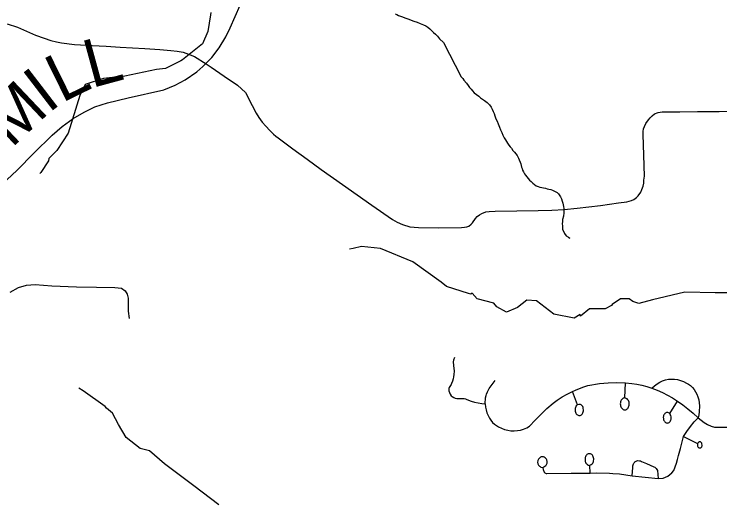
# Model space of a CAD drawing. Extents: x -6.1 to 38, y -7.7 to 22.
# Drawn here: x 3.47 to 4.306, y 15.333 to 15.908 of the extents above; entities that cross this region are included whole.
import ezdxf

# ---------------------------------------------------------------- set-up
doc = ezdxf.new("R2010")
doc.units = 0
for name, color, linetype in [('GM_X_County_Road', 7, 'Continuous'), ('GM_X_County_Road_Text', 7, 'Continuous'), ('GM_X_Minor_River', 7, 'Continuous'), ('GM_X_Township_Road', 7, 'Continuous')]:
    doc.layers.add(name, color=color, linetype=linetype)

msp = doc.modelspace()

# ---------------------------------------------------------------- linework, layer by layer
at = {"layer": 'GM_X_County_Road'}
msp.add_lwpolyline([(3.46116, 15.71135), (3.47323, 15.72272), (3.49313, 15.74308), (3.51468, 15.76416), (3.52675, 15.77458), (3.5396, 15.7842), (3.55281, 15.79163), (3.56536, 15.79803), (3.58028, 15.80276), (3.60491, 15.80845), (3.64707, 15.81816), (3.66057, 15.82361), (3.67241, 15.82977), (3.68638, 15.83924), (3.69329, 15.84578), (3.70391, 15.85653), (3.71291, 15.86766), (3.72049, 15.88092), (3.72593, 15.89158), (3.73778, 15.91834)], dxfattribs=at)
at = {"layer": 'GM_X_Minor_River'}
for points in [[(3.70283, 15.90981), (3.70244, 15.90678), (3.69936, 15.88707), (3.6929, 15.87268), (3.6694, 15.85379), (3.66713, 15.85228), (3.64895, 15.84324), (3.63836, 15.84213), (3.6009, 15.83428), (3.57556, 15.83132), (3.55399, 15.82456), (3.54752, 15.81131), (3.53379, 15.76661), (3.5205, 15.74617), (3.51064, 15.73673), (3.51026, 15.73407), (3.50115, 15.72007), (3.50001, 15.71894)], [(3.92125, 15.90799), (3.92316, 15.90725), (3.92546, 15.90613), (3.92775, 15.9054), (3.93004, 15.90466), (3.93271, 15.90354), (3.93615, 15.90206), (3.9434, 15.89947), (3.94722, 15.89837), (3.95104, 15.8965), (3.95486, 15.89502), (3.95753, 15.8939), (3.96021, 15.89241), (3.96251, 15.89053), (3.96444, 15.88827), (3.96675, 15.88601), (3.96905, 15.88414), (3.97136, 15.8815), (3.97406, 15.87848), (3.97841, 15.87397)], [(3.97841, 15.87397), (3.9994, 15.83363), (4.00134, 15.83138), (4.0029, 15.82951), (4.00599, 15.82615), (4.00795, 15.82314), (4.00951, 15.82088), (4.01144, 15.81902), (4.013, 15.81676), (4.01494, 15.81452), (4.01763, 15.81267), (4.02033, 15.81043), (4.02264, 15.80857), (4.02495, 15.80709), (4.02725, 15.80561), (4.03034, 15.80301), (4.03304, 15.8004), (4.035, 15.79739), (4.03617, 15.79513), (4.03736, 15.79249), (4.03855, 15.78985), (4.03936, 15.7872), (4.04056, 15.7838), (4.04213, 15.78079), (4.04332, 15.77777), (4.04491, 15.77399), (4.04611, 15.77059), (4.04768, 15.76758), (4.04888, 15.76418), (4.05046, 15.76116), (4.05202, 15.75891), (4.0532, 15.75665), (4.05437, 15.75477), (4.05593, 15.75252), (4.05748, 15.75065), (4.05904, 15.74877), (4.0606, 15.74614), (4.06291, 15.74428), (4.06447, 15.7424), (4.06603, 15.74015), (4.0676, 15.73714), (4.07038, 15.73034), (4.07121, 15.72656), (4.072, 15.72467), (4.07241, 15.72278), (4.07359, 15.7209), (4.07477, 15.71864), (4.07594, 15.71676), (4.07749, 15.71488), (4.07904, 15.71301), (4.0806, 15.71114), (4.08253, 15.70927), (4.08446, 15.7074), (4.08639, 15.70592), (4.08831, 15.70443), (4.09099, 15.70334), (4.0929, 15.70261), (4.09519, 15.70227), (4.09709, 15.70193), (4.09938, 15.70159), (4.10167, 15.70087), (4.10358, 15.70052), (4.10587, 15.6998), (4.10778, 15.69908), (4.11161, 15.69724), (4.11352, 15.69652), (4.11508, 15.69464), (4.11741, 15.69126), (4.11859, 15.689), (4.11941, 15.68598), (4.12021, 15.68371), (4.12066, 15.67992), (4.12108, 15.67764), (4.12111, 15.67574), (4.12117, 15.67232), (4.12086, 15.66851), (4.1198, 15.66431), (4.11947, 15.66164), (4.11912, 15.65974), (4.11955, 15.6567), (4.11962, 15.6529), (4.12199, 15.648), (4.12394, 15.64499), (4.12663, 15.64352), (4.12817, 15.64241), (4.12816, 15.64279)], [(4.32134, 15.57771), (4.30054, 15.5774), (4.26461, 15.57826), (4.2264, 15.56928), (4.21013, 15.56477), (4.20295, 15.56745), (4.1988, 15.5705), (4.18821, 15.57053), (4.17836, 15.56373), (4.1776, 15.5626), (4.1704, 15.55845), (4.1515, 15.5585), (4.14089, 15.54981), (4.14051, 15.55171), (4.13332, 15.54756), (4.10951, 15.55218), (4.08875, 15.56817), (4.07741, 15.56896), (4.06642, 15.56028), (4.05317, 15.55463), (4.04184, 15.5611), (4.03845, 15.56528), (4.01842, 15.57028), (4.01277, 15.57712), (4.01087, 15.57599), (4.00823, 15.57675), (3.98216, 15.58517), (3.97574, 15.59012), (3.94215, 15.61411), (3.904, 15.63014), (3.88132, 15.63249), (3.87149, 15.63024), (3.86732, 15.62912)], [(3.71222, 15.32625), (3.68279, 15.34871), (3.64807, 15.37497), (3.62996, 15.39019), (3.619, 15.39326), (3.6024, 15.4062), (3.59336, 15.42139), (3.58622, 15.43506), (3.57905, 15.44077), (3.57754, 15.44267), (3.5515, 15.46133), (3.54621, 15.46438)]]:
    msp.add_lwpolyline(points, dxfattribs=at)
at = {"layer": 'GM_X_Township_Road'}
for points in [[(3.46163, 15.89638), (3.47361, 15.89221), (3.49498, 15.88298), (3.50546, 15.87916), (3.51334, 15.87641), (3.51999, 15.87488), (3.52603, 15.87373), (3.54133, 15.87197), (3.56236, 15.87052), (3.57896, 15.86964), (3.59555, 15.86876), (3.62476, 15.86693), (3.64235, 15.86586), (3.65535, 15.86487), (3.663, 15.86387), (3.66994, 15.86262), (3.67646, 15.86036), (3.68345, 15.85755), (3.69726, 15.84877), (3.70308, 15.84507), (3.71874, 15.83437), (3.7344, 15.82368), (3.73925, 15.81944), (3.74402, 15.81482), (3.75185, 15.79958), (3.75659, 15.79035), (3.75959, 15.78541), (3.76373, 15.77959), (3.76785, 15.77508), (3.77286, 15.76999), (3.77714, 15.76563), (3.77978, 15.76322), (3.78257, 15.76113), (3.80013, 15.74801), (3.81687, 15.73592), (3.83362, 15.72384), (3.85894, 15.70583), (3.87622, 15.69354), (3.89351, 15.68124), (3.9181, 15.66436), (3.92364, 15.66113), (3.93006, 15.65845), (3.9387, 15.65585), (3.94903, 15.65486), (3.97305, 15.65448), (3.99996, 15.65486), (4.00341, 15.65516), (4.00631, 15.6557), (4.00876, 15.65654), (4.01151, 15.65899), (4.01291, 15.66064), (4.01661, 15.66551), (4.01862, 15.66785), (4.02145, 15.67), (4.02402, 15.67145), (4.02869, 15.67333), (4.03262, 15.67405), (4.03989, 15.67443), (4.06543, 15.6748), (4.09097, 15.67517), (4.10685, 15.6754), (4.12149, 15.67635), (4.13693, 15.67772), (4.16462, 15.68116), (4.18596, 15.68407), (4.19582, 15.68537), (4.20141, 15.68697), (4.20408, 15.6882), (4.20737, 15.6905), (4.20924, 15.69259), (4.21237, 15.69689), (4.2138, 15.6999), (4.21525, 15.70373), (4.21602, 15.70763), (4.21624, 15.71092), (4.2167, 15.71581), (4.2159, 15.74047), (4.2151, 15.76514), (4.2153, 15.7686), (4.21581, 15.77187), (4.21675, 15.77479), (4.21843, 15.77801), (4.22152, 15.78268), (4.22356, 15.78482), (4.22611, 15.78726), (4.22886, 15.78951), (4.23304, 15.79124), (4.23784, 15.79186), (4.25879, 15.79215), (4.27974, 15.79243), (4.30544, 15.79226), (4.32878, 15.79287)], [(3.46518, 15.57824), (3.47469, 15.58404), (3.48436, 15.58678), (3.49478, 15.58725), (3.5142, 15.58582), (3.54381, 15.58464), (3.56749, 15.58417), (3.58905, 15.58393), (3.5971, 15.58298), (3.60113, 15.5799), (3.60373, 15.57588), (3.60467, 15.57114), (3.60491, 15.55599), (3.6061, 15.54722)], [(3.99148, 15.50105), (3.99051, 15.49769), (3.99023, 15.49582), (3.99034, 15.49137), (3.99112, 15.48451), (3.991, 15.48056), (3.99054, 15.47808), (3.98991, 15.47551), (3.9891, 15.47284), (3.98812, 15.4701), (3.9875, 15.46881), (3.98551, 15.46539), (3.9851, 15.46432), (3.98493, 15.46334), (3.98505, 15.46145), (3.98559, 15.45933), (3.98648, 15.45727), (3.98756, 15.45564), (3.98877, 15.45457), (3.99087, 15.45334), (3.99253, 15.45264), (3.99443, 15.45227), (3.99639, 15.45218), (4.00165, 15.45228), (4.00318, 15.45213), (4.00453, 15.45185), (4.0063, 15.45126), (4.01139, 15.44926), (4.01551, 15.44803), (4.01967, 15.44705), (4.02386, 15.44631), (4.0281, 15.4458), (4.02848, 15.44222), (4.02917, 15.43872), (4.03016, 15.43536), (4.03143, 15.43216), (4.03297, 15.42918), (4.03476, 15.42645), (4.03677, 15.42402), (4.03899, 15.4219), (4.04137, 15.42015), (4.04388, 15.41877), (4.04743, 15.41699), (4.05108, 15.41562), (4.05481, 15.41465), (4.05857, 15.41409), (4.06236, 15.41395), (4.06614, 15.41423), (4.06989, 15.41493), (4.07357, 15.41603), (4.07718, 15.41754), (4.08067, 15.41944), (4.08735, 15.42677), (4.09422, 15.4338), (4.10125, 15.44053), (4.10846, 15.44694), (4.11336, 15.4505), (4.11923, 15.45425), (4.12525, 15.45756), (4.1314, 15.46042), (4.13504, 15.46226), (4.13989, 15.46432), (4.14481, 15.46609), (4.14978, 15.46756), (4.15435, 15.46864), (4.15896, 15.46947), (4.16359, 15.47005), (4.17387, 15.47086), (4.18416, 15.47116), (4.19446, 15.47097), (4.20175, 15.47025), (4.20781, 15.46941), (4.21382, 15.46817), (4.21978, 15.46654), (4.22568, 15.46451), (4.23188, 15.46211), (4.23801, 15.45939), (4.24406, 15.45635), (4.25002, 15.453), (4.25587, 15.44934), (4.2622, 15.44494), (4.26838, 15.44018), (4.27441, 15.43506), (4.28026, 15.4296), (4.28392, 15.42657), (4.28775, 15.4239), (4.2917, 15.42161), (4.29577, 15.41971), (4.29994, 15.41821), (4.32654, 15.41846)], [(4.0281, 15.4458), (4.02851, 15.45314), (4.02908, 15.45569), (4.02957, 15.45762), (4.03079, 15.46024), (4.03261, 15.46406), (4.03984, 15.47347)], [(4.19273, 15.45286), (4.19157, 15.45253), (4.19074, 15.45201), (4.19, 15.45131), (4.18936, 15.45044), (4.18884, 15.44944), (4.18846, 15.44834), (4.18823, 15.44716), (4.18815, 15.44595), (4.18823, 15.44473), (4.18847, 15.44355), (4.18885, 15.44245), (4.18934, 15.4415), (4.18993, 15.44067), (4.19061, 15.43997), (4.19137, 15.43943), (4.19219, 15.43907), (4.19303, 15.43887), (4.19473, 15.43904), (4.19555, 15.43938), (4.19631, 15.43991), (4.19699, 15.44058), (4.19758, 15.4414), (4.19807, 15.44235), (4.19844, 15.44338), (4.19868, 15.44449), (4.19877, 15.44564), (4.19854, 15.44792), (4.19823, 15.449), (4.19778, 15.44999), (4.19713, 15.45086), (4.19619, 15.45174), (4.19514, 15.45235), (4.19337, 15.45298), (4.19446, 15.47097)], [(4.22568, 15.46451), (4.22862, 15.46722), (4.23173, 15.46957), (4.23499, 15.47154), (4.23837, 15.47312), (4.24185, 15.47429), (4.24539, 15.47503), (4.24898, 15.47536), (4.25257, 15.47525), (4.25614, 15.47473), (4.25967, 15.47378), (4.26312, 15.47242), (4.26647, 15.47066), (4.26899, 15.46931), (4.27138, 15.46757), (4.27359, 15.46547), (4.2756, 15.46304), (4.27739, 15.46032), (4.27892, 15.45732), (4.28017, 15.45412), (4.28113, 15.45074), (4.28178, 15.44723), (4.28212, 15.44365), (4.28182, 15.43648), (4.2812, 15.43298), (4.28026, 15.4296)], [(4.13693, 15.44458), (4.13591, 15.44345), (4.13537, 15.44256), (4.13495, 15.44157), (4.13467, 15.4405), (4.13452, 15.43938), (4.13468, 15.43712), (4.13497, 15.43604), (4.13539, 15.43504), (4.13594, 15.43416), (4.13659, 15.43341), (4.13732, 15.43281), (4.13812, 15.43239), (4.13896, 15.43216), (4.14063, 15.43226), (4.14143, 15.43258), (4.14218, 15.43308), (4.14285, 15.43374), (4.14343, 15.43454), (4.14391, 15.43546), (4.14425, 15.43648), (4.14447, 15.43755), (4.14455, 15.43862), (4.14432, 15.44073), (4.14402, 15.44173), (4.14359, 15.44265), (4.14307, 15.44347), (4.14246, 15.44417), (4.14177, 15.44473), (4.14102, 15.44514), (4.14021, 15.44535), (4.13911, 15.44528), (4.13728, 15.44478), (4.1314, 15.46042)], [(4.24628, 15.43496), (4.24537, 15.43552), (4.24461, 15.43577), (4.24383, 15.43586), (4.24306, 15.43577), (4.2423, 15.43552), (4.24158, 15.43511), (4.24094, 15.43454), (4.24037, 15.43384), (4.23989, 15.43302), (4.23952, 15.43211), (4.23927, 15.43113), (4.23915, 15.43011), (4.23928, 15.42804), (4.23954, 15.42704), (4.23993, 15.42612), (4.24042, 15.42528), (4.24101, 15.42458), (4.24167, 15.424), (4.2424, 15.42359), (4.24318, 15.42333), (4.24396, 15.42326), (4.24475, 15.42336), (4.24547, 15.42362), (4.24616, 15.42402), (4.24678, 15.42456), (4.24733, 15.42523), (4.2478, 15.42601), (4.24816, 15.42687), (4.24843, 15.42779), (4.24857, 15.42877), (4.24847, 15.43068), (4.24795, 15.4323), (4.24744, 15.43355), (4.24674, 15.43454), (4.25587, 15.44934)], [(4.0964, 15.37045), (4.09662, 15.36814), (4.09694, 15.36705), (4.09739, 15.36604), (4.09796, 15.36515), (4.09863, 15.3644), (4.09939, 15.36379), (4.10021, 15.36337), (4.10119, 15.36339), (4.13003, 15.36385), (4.15233, 15.36386), (4.16002, 15.36408), (4.1754, 15.36376), (4.1793, 15.36353), (4.18702, 15.36295), (4.19471, 15.36201), (4.20238, 15.36071), (4.23301, 15.35747), (4.23884, 15.35801), (4.24168, 15.35896), (4.24441, 15.36035), (4.247, 15.36216), (4.2494, 15.36437), (4.25159, 15.36694), (4.25331, 15.37117), (4.25483, 15.37553), (4.25614, 15.38001), (4.25724, 15.38459), (4.25942, 15.39297), (4.2631, 15.40714), (4.26706, 15.41322), (4.27126, 15.41902), (4.27565, 15.42447), (4.28026, 15.4296)], [(4.2631, 15.40714), (4.27979, 15.39885), (4.27961, 15.39776), (4.27985, 15.39578), (4.2801, 15.39523), (4.28041, 15.39476), (4.28079, 15.39435), (4.2812, 15.39404), (4.28165, 15.39382), (4.28212, 15.39371), (4.28306, 15.39382), (4.28351, 15.39403), (4.28392, 15.39434), (4.28428, 15.39474), (4.2846, 15.39522), (4.28475, 15.39553), (4.28501, 15.39635), (4.28511, 15.39709), (4.2849, 15.39879), (4.28468, 15.39934), (4.2844, 15.39985), (4.28406, 15.40027), (4.28367, 15.40062), (4.28324, 15.40087), (4.28278, 15.40103), (4.28142, 15.4008), (4.28105, 15.40057), (4.28074, 15.40029), (4.28042, 15.39989), (4.28003, 15.39939)], [(4.15233, 15.36386), (4.15193, 15.37317), (4.15354, 15.37398), (4.15464, 15.37475), (4.1555, 15.37554), (4.15602, 15.37648), (4.15639, 15.37753), (4.15669, 15.38098), (4.15648, 15.38212), (4.15614, 15.38321), (4.15567, 15.38419), (4.15508, 15.38506), (4.1544, 15.38577), (4.15364, 15.38633), (4.15282, 15.38671), (4.15109, 15.38691), (4.15024, 15.38672), (4.14942, 15.38634), (4.14866, 15.38578), (4.14799, 15.38507), (4.14741, 15.38421), (4.14696, 15.38327), (4.14664, 15.38224), (4.14638, 15.38002), (4.14646, 15.37891), (4.14667, 15.37782), (4.14701, 15.37679), (4.14748, 15.37585), (4.14805, 15.37502), (4.14871, 15.37432), (4.14945, 15.37377), (4.15026, 15.3734), (4.15089, 15.37321)], [(4.0964, 15.37045), (4.09886, 15.37214), (4.09979, 15.37297), (4.10029, 15.37347), (4.10072, 15.37409), (4.10107, 15.37479), (4.10132, 15.37556), (4.10151, 15.37722), (4.10144, 15.37805), (4.10127, 15.37887), (4.101, 15.37963), (4.10063, 15.38032), (4.10019, 15.38092), (4.09968, 15.38142), (4.09893, 15.38218), (4.09811, 15.38278), (4.09722, 15.38317), (4.09536, 15.38335), (4.09444, 15.38314), (4.09357, 15.38271), (4.09276, 15.3821), (4.09204, 15.38131), (4.09152, 15.38083), (4.09108, 15.38025), (4.09071, 15.37957), (4.09043, 15.37882), (4.09019, 15.37635), (4.09032, 15.37552), (4.09055, 15.37474), (4.09088, 15.37401), (4.09128, 15.37337), (4.09177, 15.37282), (4.09233, 15.37224), (4.093, 15.37164), (4.09398, 15.37109), (4.09557, 15.37049)], [(4.20238, 15.36071), (4.20299, 15.37039), (4.2031, 15.37265), (4.20335, 15.37373), (4.20372, 15.37474), (4.20422, 15.37567), (4.20481, 15.37648), (4.2055, 15.37715), (4.20625, 15.37767), (4.20765, 15.37832), (4.2091, 15.37866), (4.21073, 15.37853), (4.21205, 15.37838), (4.21346, 15.37777), (4.21938, 15.3751), (4.22788, 15.37126), (4.22893, 15.37077), (4.22991, 15.37007), (4.23081, 15.36919), (4.2316, 15.36816), (4.23228, 15.36697), (4.23301, 15.35747)]]:
    msp.add_lwpolyline(points, dxfattribs=at)

# ---------------------------------------------------------------- texts
at = {"layer": 'GM_X_County_Road_Text'}
for s, rotation, p in [('L', 15.22956, (3.56151, 15.81998)), ('L', 26.25071, (3.5261, 15.8022)), ('I', 37.53337, (3.5101, 15.78955)), ('M', 43.46267, (3.46652, 15.74814))]:
    msp.add_text(s, height=0.05682, rotation=rotation, dxfattribs=at).set_placement(p)

doc.saveas('drawing.dxf')
